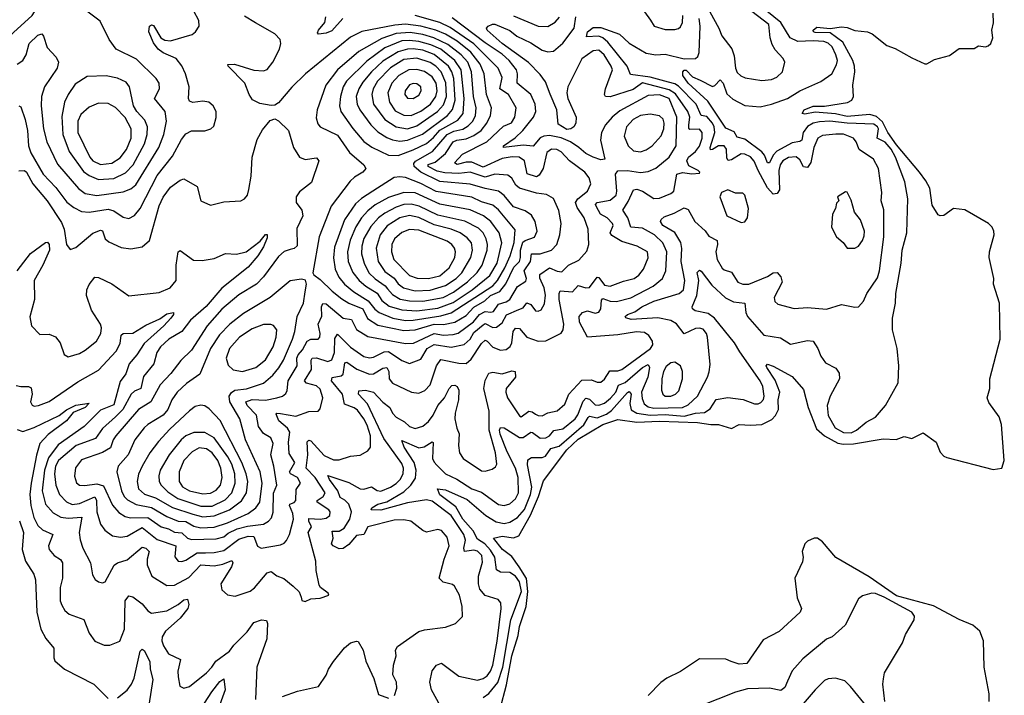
# Model space of a CAD drawing. Extents: x 1550320 to 1685906, y 509093 to 640511.
# Tile 452 of 532: x 1675829 to 1681024, y 581357 to 584920. Entities that reach past the tile are written whole.
import ezdxf

# ---------------------------------------------------------------- set-up
doc = ezdxf.new("R2010")
doc.units = 0

msp = doc.modelspace()

# ---------------------------------------------------------------- linework, layer by layer
at = {"layer": '0CON20XD'}
for points in [[(1675695, 584762.2), (1675895, 584941.8), (1675927.7, 584995), (1675943.2, 585045), (1675941.4, 585075), (1675922.2, 585125), (1675955, 585143.4), (1675999.2, 585155), (1676033.6, 585186.4), (1676053.6, 585235), (1676053.7, 585266.3), (1676046, 585295), (1676028.2, 585315), (1676005, 585326.7), (1675885, 585353.5), (1675833.3, 585373.3), (1675798.2, 585395)], [(1675815, 584684.7), (1675845, 584703.8), (1675862.4, 584735), (1675878.2, 584795), (1675925, 584838.8), (1675945.3, 584845.3), (1675955, 584832.5), (1675973.7, 584773.6), (1676021.7, 584721.7), (1676033.8, 584695), (1676026.2, 584665), (1675959.6, 584565), (1675943.4, 584515), (1675942.2, 584465), (1675954.7, 584345), (1675971.2, 584275), (1676028.1, 584158.1), (1676139.9, 584029.9), (1676175, 584002.5), (1676235, 583992.6), (1676375, 584011.7), (1676415, 584028.1), (1676441, 584049), (1676563, 584245), (1676589.2, 584315), (1676604.2, 584385), (1676596, 584436), (1676539.2, 584505), (1676566.5, 584555), (1676563.8, 584585), (1676549.7, 584609.7), (1676445, 584711.8), (1676338.1, 584765), (1676301.1, 584815), (1676252.9, 584912.9), (1676155, 584986.1)], [(1675825, 584466.2), (1675835, 584460), (1675857.3, 584392.7), (1675869.6, 584335), (1675875, 584253.8), (1675887.1, 584217.1), (1675952.5, 584105), (1676019.7, 584035), (1676078.1, 583958.1), (1676115, 583929.1), (1676155, 583908.8), (1676195, 583904.7), (1676295, 583921), (1676325, 583911.9), (1676375, 583878.8), (1676405, 583871.2), (1676435, 583887.5), (1676464.7, 583925), (1676555, 584098.2), (1676635, 584200), (1676682.5, 584287.5), (1676705, 584317.5), (1676735, 584334.4), (1676805, 584334), (1676837.5, 584345), (1676852.3, 584357.7), (1676866.1, 584403.9), (1676866, 584435), (1676849.2, 584465), (1676826.2, 584485), (1676795, 584490.6), (1676743, 584483), (1676725, 584490), (1676720, 584505), (1676722.2, 584565), (1676703.5, 584635), (1676685, 584676.9), (1676654.4, 584715), (1676585.7, 584745.7), (1676558.8, 584765), (1676535, 584797.1), (1676509.4, 584855), (1676513.3, 584885), (1676525, 584893.3), (1676535, 584890), (1676573.7, 584823.7), (1676595, 584811.9), (1676625, 584808.9), (1676738.5, 584841.5), (1676756, 584855), (1676775.8, 584885), (1676773.1, 584915), (1676747.8, 584965)], [(1678275, 581344.8), (1678304.3, 581365.7), (1678351.9, 581425), (1678378.5, 581505), (1678419.3, 581755), (1678476.3, 581905), (1678466.1, 581956.1), (1678445, 581985.6), (1678415, 582004.3), (1678365, 582005.9), (1678345, 582017.8), (1678335.8, 582085), (1678313, 582123), (1678282.5, 582155), (1678245, 582180.2), (1678221.2, 582225), (1678167.3, 582285), (1678130.6, 582350.6), (1678045, 582413.8), (1678033.1, 582445), (1678075, 582440.8), (1678189.9, 582389.9), (1678287.8, 582305), (1678342.1, 582272.1), (1678385, 582262.6), (1678415, 582269.6), (1678455, 582294.8), (1678493.1, 582336.9), (1678524.1, 582415), (1678530.3, 582455), (1678507.7, 582572.3), (1678510.6, 582599.4), (1678529.6, 582610.4), (1678585, 582610.6), (1678602.6, 582617.4), (1678631.7, 582658.3), (1678675, 582670.9), (1678805, 582783.9), (1678827.3, 582822.7), (1678835, 582828.1), (1678875, 582820.1), (1678925, 582838.7), (1678950.7, 582859.3), (1679035, 582954.1), (1679045, 582958.2), (1679055.5, 582945.5), (1679047.6, 582895), (1679055, 582861.6), (1679085, 582844.5), (1679155, 582833.8), (1679235, 582837.3), (1679335, 582828.3), (1679395, 582844.3), (1679441.4, 582848.6), (1679471.6, 582868.4), (1679503.9, 582916.1), (1679565, 582927.2), (1679646, 582916), (1679705, 582894.5), (1679725, 582894.5), (1679738.5, 582901.5), (1679753.3, 582916.7), (1679757.5, 582935), (1679749.7, 582985), (1679736.4, 583015), (1679627.8, 583167.8), (1679600.8, 583215), (1679495.1, 583345.1), (1679460.7, 583370.7), (1679393.3, 583385), (1679378.6, 583395), (1679377.1, 583405), (1679401.9, 583465), (1679412.8, 583545), (1679403.9, 583586.1), (1679415, 583599.2), (1679425, 583594.2), (1679480.4, 583520.4), (1679552.7, 583452.7), (1679595, 583432), (1679655.3, 583425.3), (1679659.3, 583375), (1679668.4, 583355), (1679755, 583255.3), (1679842.1, 583242.1), (1679895, 583208.8), (1679985, 583228.8), (1680015, 583224.4), (1680040.4, 583185), (1680055.4, 583145.4), (1680080.4, 583110.4), (1680135, 583081.9), (1680152.9, 583055), (1680153.6, 583025), (1680104.8, 582935.2), (1680088.6, 582885), (1680095, 582832.9), (1680131.7, 582768.3), (1680175, 582742.7), (1680215, 582741.1), (1680244.6, 582755), (1680295, 582796.7), (1680345, 582824.5), (1680396.2, 582885), (1680463.5, 583005), (1680467.3, 583095), (1680457.8, 583185), (1680434.6, 583285), (1680433.9, 583345), (1680450.4, 583425), (1680452, 583475), (1680479.6, 583635), (1680484.1, 583705), (1680508.7, 583795), (1680514.7, 583975), (1680499.2, 584065), (1680450, 584195), (1680427.2, 584237.2), (1680395, 584274), (1680352.6, 584295), (1680359.4, 584345), (1680355, 584355.2), (1680335, 584368.2), (1680195, 584373.6), (1680104, 584384), (1680048.3, 584381.7), (1680015, 584374.5), (1679985, 584357.4), (1679962.3, 584325), (1679955, 584284.1), (1679945, 584277.2), (1679905, 584270.7), (1679824.3, 584225.7), (1679804.5, 584205), (1679785, 584165.5), (1679775, 584164.4), (1679758.3, 584205), (1679743.6, 584223.6), (1679655, 584289.6), (1679615, 584301.1), (1679597.8, 584327.8), (1679555, 584348.1), (1679459.8, 584489.8), (1679355.3, 584585), (1679327.8, 584625), (1679327.1, 584645), (1679335, 584652.9), (1679345, 584654.4), (1679378.6, 584618.6), (1679418.2, 584601.8), (1679485, 584568.2), (1679496.9, 584573.1), (1679525, 584603.1), (1679540.7, 584585), (1679559.6, 584529.6), (1679591, 584501), (1679655, 584466.8), (1679735, 584460.4), (1679795, 584473.9), (1679879.4, 584505), (1679945, 584544.7), (1680055, 584593.9), (1680114.4, 584635), (1680139, 584681), (1680143.1, 584705), (1680135.4, 584734.6), (1680115, 584775.9), (1680095, 584795.9), (1680072, 584805), (1680015, 584809.2), (1679935, 584805.2), (1679893.5, 584823.5), (1679844.3, 584905), (1679734.5, 584994.5)], [(1678363.8, 581285), (1678397.7, 581412.3), (1678426.2, 581565), (1678458.3, 581671.7), (1678465, 581720.6), (1678500.3, 581825), (1678509.8, 581905), (1678502.5, 581972.5), (1678464.2, 582034.2), (1678425, 582089.6), (1678376.8, 582125), (1678328.8, 582185), (1678375, 582196.6), (1678435, 582187.5), (1678461.7, 582198.3), (1678523.4, 582306.6), (1678565.5, 582405), (1678591.8, 582488.2), (1678715, 582651.6), (1678775, 582707.8), (1678905, 582784.8), (1678985, 582811.1), (1679085, 582796.7), (1679205, 582802.3), (1679405, 582795.4), (1679475, 582784.5), (1679515.7, 582785.7), (1679585, 582763.4), (1679625, 582784.8), (1679685, 582781.1), (1679745, 582785.5), (1679797.8, 582812.2), (1679817.3, 582832.7), (1679832, 582865), (1679831.2, 582915), (1679839.4, 582955), (1679815, 583018.5), (1679770.9, 583085), (1679768, 583095), (1679775, 583103.8), (1679805, 583093.3), (1679905, 583038.9), (1679965, 582968.9), (1679988.3, 582875), (1680032.1, 582762.1), (1680074.4, 582724.4), (1680145, 582687.4), (1680175, 582680.9), (1680227.7, 582682.3), (1680385, 582710.2), (1680453.4, 582706.6), (1680495, 582722.5), (1680535, 582711.2), (1680595, 582741.2), (1680665, 582692.5), (1680685, 582638.6), (1680705, 582617.3), (1680720.6, 582610.6), (1680965, 582548.3), (1681010, 582555), (1681023.8, 582595), (1681009.2, 582785), (1680996.5, 582825), (1680941.5, 582901.5), (1680933.5, 582925), (1680946.7, 582975), (1680947.1, 583025), (1681002, 583235), (1680998, 583425), (1680966.7, 583525), (1680968, 583555), (1680943.9, 583666.1), (1680945.8, 583695), (1680970, 583785), (1680969.1, 583805), (1680959.6, 583825), (1680939.5, 583845), (1680815, 583917.7), (1680755.3, 583924.7), (1680705, 583887.8), (1680685, 583885.7), (1680675, 583890.8), (1680642.4, 583942.4), (1680630.5, 584030.5), (1680610.3, 584070.3), (1680575.8, 584115.8), (1680455, 584259.8), (1680409.7, 584325), (1680381.4, 584381.4), (1680349, 584409), (1680315, 584419.8), (1680195, 584409.7), (1680133.7, 584423.7), (1680025, 584431.7), (1679972.1, 584422.1), (1679956.7, 584425), (1679968, 584445), (1680015, 584464.6), (1680075, 584463.8), (1680196, 584484), (1680219.2, 584495), (1680228, 584515), (1680224.7, 584575), (1680234.7, 584645), (1680233.1, 584675), (1680224.2, 584705), (1680172.1, 584802.1), (1680105, 584850.7), (1680025, 584852.9), (1680017.5, 584855), (1680014.4, 584864.4), (1680035, 584880), (1680105, 584872.9), (1680165, 584882), (1680195, 584879.2), (1680235, 584862.2), (1680302.5, 584855), (1680325.8, 584845), (1680403.1, 584783.1), (1680447.6, 584767.6), (1680535, 584718), (1680605, 584686.7), (1680615, 584686.7), (1680655, 584710), (1680735, 584731.2), (1680785, 584767.5), (1680865, 584767.5), (1680888.3, 584781.7), (1680925, 584777.5), (1680938.3, 584781.7), (1680952.5, 584795), (1680963.3, 584825), (1680958.8, 584865), (1680966.2, 584903.8), (1680964.4, 584955)], [(1679125, 584960.8), (1679157.3, 584917.3), (1679176.5, 584886.5), (1679235, 584868.5), (1679285, 584867.8), (1679305, 584873.3), (1679315, 584882.9), (1679326.2, 584905), (1679327.3, 584942.7)], [(1679470.9, 584960.9), (1679517.9, 584875), (1679532.9, 584835), (1679586.9, 584766.9), (1679598.4, 584728.4), (1679605, 584664), (1679615, 584642.2), (1679633.5, 584623.5), (1679656.2, 584613.8), (1679745, 584599.1), (1679796.3, 584603.7), (1679824.1, 584615.9), (1679853.1, 584645), (1679865.8, 584695), (1679857.5, 584715), (1679815, 584760.6), (1679799.6, 584789.6), (1679788.4, 584825), (1679781.3, 584895), (1679692.5, 584962.5)], [(1678335.2, 584104.8), (1678285, 584088.9), (1678205, 584116.6), (1678145, 584109.4), (1678072.2, 584112.2), (1678031.4, 584121.4), (1677984.5, 584145), (1677984.5, 584155.5), (1678021, 584169), (1678075.1, 584214.9), (1678115, 584275.2), (1678135, 584284.5), (1678185, 584290.9), (1678225, 584308.4), (1678263.9, 584336.1), (1678294.3, 584375), (1678313, 584415), (1678318.4, 584455), (1678290.9, 584525), (1678279.3, 584635), (1678258.2, 584685), (1678208.8, 584748.8), (1678136.2, 584806.2), (1678075, 584842.7), (1678025, 584864.7), (1677945, 584886.4), (1677865, 584896.7), (1677808.2, 584891.8), (1677633.3, 584856.7), (1677575, 584828.4), (1677337.5, 584635), (1677265, 584564.5), (1677195, 584481.5), (1677175, 584468.9), (1677155, 584466.5), (1677095, 584477.3), (1677057.7, 584497.7), (1677038.9, 584525), (1677017.5, 584585), (1676928.8, 584675), (1676927, 584683), (1676962.5, 584685), (1677064.5, 584654.5), (1677115, 584650.6), (1677135, 584657.5), (1677165, 584696.7), (1677198.9, 584765), (1677206.2, 584795), (1677203.5, 584815), (1677175, 584845.9), (1677072.7, 584902.7), (1677015, 584938.9)], [(1677534.5, 584925.5), (1677475, 584861.7), (1677445, 584849.3), (1677405, 584844.2), (1677400.8, 584850.8), (1677404.6, 584865), (1677438.2, 584905), (1677443.8, 584935)], [(1678464.8, 584195.2), (1678426.5, 584196.5), (1678375, 584187.6), (1678275, 584141.7), (1678215, 584168.3), (1678185, 584169.1), (1678136.3, 584156.3), (1678123.6, 584165), (1678165, 584210.2), (1678292.9, 584275), (1678381.7, 584358.3), (1678424.4, 584375.6), (1678441.2, 584405), (1678447.5, 584455), (1678408.2, 584525), (1678361.2, 584555), (1678373.9, 584615), (1678353.7, 584663.7), (1678225, 584793), (1678099.3, 584879.3), (1678045.5, 584905.5), (1677915, 584941.9)], [(1678416.9, 583196.9), (1678425.2, 583215), (1678432, 583275), (1678445, 583292.9), (1678465, 583290.5), (1678505, 583245.8), (1678565, 583223.8), (1678605, 583226.4), (1678685, 583267.5), (1678696.4, 583285), (1678700, 583315), (1678675.7, 583445), (1678674.5, 583475.5), (1678680.8, 583489.2), (1678745, 583484.7), (1678775, 583518.2), (1678815, 583506.2), (1678835, 583508.1), (1678875, 583562.4), (1678885, 583560.6), (1678915, 583520.4), (1678945, 583514.7), (1679015, 583541.6), (1679070.6, 583555), (1679095, 583573.1), (1679120.7, 583605), (1679145, 583663.3), (1679140.6, 583695), (1679086, 583725), (1679005, 583750), (1678952.3, 583782.3), (1678944.7, 583795), (1678959.5, 583835), (1678956.9, 583845), (1678928.7, 583875), (1678892.8, 583895), (1678872.1, 583932.1), (1678867.3, 583945), (1678876.2, 583955), (1678945, 583967.7), (1678976.3, 583993.7), (1678980.2, 584015), (1678972.8, 584105), (1678985, 584122.7), (1679035, 584124), (1679105, 584114.2), (1679145, 584119.7), (1679185, 584137.6), (1679256.2, 584195), (1679293.2, 584255), (1679295.9, 584405.9), (1679254.8, 584505), (1679205, 584523.8), (1679145, 584520), (1678995, 584439), (1678954.5, 584405.5), (1678920.3, 584365), (1678898.2, 584325), (1678893.2, 584285), (1678915.5, 584184.5), (1678895, 584180.4), (1678855, 584194.1), (1678815, 584214.7), (1678778.5, 584245), (1678734.7, 584275), (1678685, 584297.3), (1678625, 584309.3), (1678595, 584306.4), (1678575, 584297.1), (1678537.2, 584252.7), (1678485, 584258.4), (1678382, 584245), (1678381.8, 584255), (1678443, 584297), (1678484, 584335), (1678540, 584405), (1678551.9, 584435), (1678548.1, 584475), (1678524.8, 584524.8), (1678453.7, 584585), (1678455.7, 584635), (1678449.3, 584655), (1678410.7, 584705), (1678375, 584738.6), (1678285, 584798.2), (1678110.5, 584930.5)], [(1679053.3, 583453.3), (1679171.2, 583515), (1679221.2, 583555), (1679237.1, 583595), (1679243, 583695), (1679222.8, 583742.8), (1679177.4, 583785), (1679115, 583820.8), (1679053.5, 583825), (1679037.5, 583875), (1679011.2, 583915), (1679039.6, 583960.4), (1679066.7, 584023.3), (1679085, 584025.3), (1679115, 584016.3), (1679175, 583977.3), (1679205, 583978.7), (1679265, 584002.5), (1679280.9, 584015), (1679296.7, 584105), (1679325, 584114), (1679375, 584106.7), (1679415, 584110), (1679418, 584115), (1679408.8, 584125), (1679359.7, 584149.7), (1679348, 584175), (1679357.4, 584195), (1679395, 584224.3), (1679415, 584253.3), (1679429.4, 584295), (1679429.7, 584325), (1679415, 584342.9), (1679365, 584340.3), (1679358.5, 584348.5), (1679358.5, 584365), (1679364.5, 584405), (1679354.1, 584435), (1679288.7, 584528.7), (1679255, 584550.6), (1679115, 584587.2), (1679065, 584552), (1678945, 584513.3), (1678920, 584515), (1678914.6, 584525), (1678918.9, 584555), (1678955.7, 584655.7), (1678950.3, 584675), (1678912.9, 584735), (1678885, 584760), (1678855, 584756.2), (1678795, 584713.8), (1678721, 584565), (1678715.9, 584535), (1678720.2, 584505), (1678764.4, 584405), (1678763.1, 584375), (1678753.3, 584355), (1678736.4, 584343.6), (1678715, 584341.6), (1678669.4, 584369.4), (1678662.2, 584445), (1678627.8, 584527.8), (1678602.5, 584592.5), (1678575, 584630.4), (1678513.5, 584693.5), (1678374.8, 584795), (1678295.5, 584865), (1678291.9, 584875), (1678300, 584885), (1678323.8, 584896.2), (1678335, 584895.4), (1678415, 584862.8), (1678452.4, 584832.4), (1678525, 584797.5), (1678585, 584758.4), (1678615, 584750.2), (1678645, 584754.3), (1678695, 584795.8), (1678754, 584875), (1678762.6, 584935)], [(1678435, 584940.5), (1678565, 584886.4), (1678615, 584883.9), (1678653.3, 584906.7), (1678677, 584933)], [(1680135, 584316.2), (1680065, 584309.6), (1680040, 584295), (1680019.1, 584245), (1680003, 584167), (1679985, 584140.9), (1679965, 584144.5), (1679945, 584180), (1679925, 584197.1), (1679885, 584192.3), (1679855, 584176.2), (1679841.1, 584155), (1679834.9, 584125.1), (1679837.1, 584022.9), (1679825, 584003.3), (1679805, 584000.3), (1679775, 584033.8), (1679724.4, 584124.4), (1679704, 584174), (1679685, 584196.7), (1679655, 584210.6), (1679635, 584212.7), (1679585, 584181.4), (1679567.4, 584177.4), (1679560.4, 584190.4), (1679557.8, 584237.8), (1679545.6, 584255), (1679515, 584254), (1679485, 584234.8), (1679473.9, 584233.9), (1679472, 584245), (1679496.2, 584325), (1679493.4, 584355), (1679484.5, 584375), (1679455, 584408.9), (1679424.8, 584415), (1679397.3, 584475), (1679305, 584568.5), (1679285, 584582), (1679251.2, 584591.1), (1679155, 584616.8), (1679051.4, 584631.4), (1679033.7, 584675), (1678931.2, 584801.2), (1678905, 584824.4), (1678885, 584833.4), (1678820, 584830), (1678824.7, 584855), (1678855, 584879.2), (1678895, 584877.8), (1678992.8, 584842.8), (1679045, 584795.8), (1679135, 584743.2), (1679185, 584734.7), (1679235, 584737.4), (1679335, 584713.9), (1679393.8, 584715), (1679406.9, 584725), (1679413.7, 584746.3), (1679418.9, 584885), (1679413.3, 584926.7)], [(1677855, 583279.9), (1677915, 583284.2), (1678015, 583314.7), (1678065, 583312.2), (1678125, 583325.2), (1678185, 583359.3), (1678225, 583403.6), (1678282.7, 583437.3), (1678313.7, 583465), (1678362.8, 583487.2), (1678394, 583526), (1678436.2, 583615), (1678465.7, 583645), (1678471.4, 583665), (1678470.6, 583705), (1678483.9, 583746.1), (1678495, 583755.9), (1678545, 583772.1), (1678559.3, 583805), (1678549.3, 583855), (1678528.6, 583888.6), (1678495, 583911.6), (1678435, 583932.1), (1678385, 583991.9), (1678355, 584015.8), (1678285, 584028.8), (1678205, 584052.8), (1678045, 584067.3), (1677944.5, 584115.5), (1677909.3, 584145), (1677908.2, 584161.8), (1677916.7, 584173.3), (1678006.1, 584223.9), (1678085, 584314.9), (1678118.9, 584331.1), (1678167.2, 584342.8), (1678195, 584360), (1678219.4, 584385), (1678234.5, 584415), (1678237.6, 584455), (1678224, 584515), (1678212.8, 584645), (1678192.4, 584695), (1678158.5, 584735), (1678088.5, 584788.5), (1678014.5, 584824.5), (1677955, 584841.8), (1677888.2, 584851.8), (1677815, 584846.9), (1677739, 584821), (1677618, 584752), (1677505.1, 584654.9), (1677444.8, 584575.2), (1677397.5, 584445), (1677393, 584403), (1677401.2, 584371.2), (1677414.6, 584354.6), (1677505, 584310), (1677569, 584219), (1677644.4, 584155), (1677655.5, 584135), (1677639.4, 584115), (1677595, 584089.1), (1677572.5, 584067.5), (1677473, 583937), (1677408.6, 583775), (1677376, 583585), (1677380, 583575), (1677415, 583550.4), (1677478.1, 583488.1), (1677528.2, 583448.2), (1677565, 583424.8), (1677638.6, 583395), (1677663.9, 583343.9), (1677718.7, 583308.7), (1677855, 583279.9)], [(1677825, 584203.8), (1677905, 584232.8), (1677975, 584266.9), (1678012.2, 584297.8), (1678045, 584337.9), (1678139.6, 584390.4), (1678169, 584425), (1678173.5, 584505), (1678157.9, 584655), (1678125.5, 584705), (1678050.6, 584765), (1677998, 584788), (1677935, 584804.5), (1677885, 584810.3), (1677845, 584807.5), (1677755, 584772), (1677659.6, 584700.4), (1677553, 584595), (1677535.2, 584565), (1677520.6, 584515), (1677516.7, 584465), (1677522.9, 584435), (1677586.9, 584346.9), (1677645, 584277.8), (1677687.1, 584247.1), (1677775, 584206.2), (1677825, 584203.8)], [(1677835, 584279.7), (1677875, 584284.8), (1677953.4, 584316.6), (1678086.4, 584415), (1678113, 584447), (1678126.5, 584495), (1678118.9, 584608.9), (1678109, 584645), (1678091.8, 584675), (1678015, 584737), (1677955, 584758.3), (1677905, 584765.8), (1677875, 584764.4), (1677825, 584750.4), (1677745, 584701.7), (1677684.8, 584645), (1677638.9, 584591.1), (1677617.3, 584555), (1677604.8, 584515), (1677608.5, 584475), (1677623.7, 584443.7), (1677682.1, 584365), (1677718.9, 584328.9), (1677765, 584298.4), (1677796, 584286), (1677835, 584279.7)], [(1677875, 584344), (1677925, 584360.3), (1678032.8, 584435), (1678065, 584471.7), (1678081.5, 584515), (1678077.7, 584587.7), (1678053, 584645), (1678025, 584674.5), (1677995, 584694.9), (1677925, 584716.9), (1677855, 584710.4), (1677785, 584665.5), (1677716.7, 584595), (1677694.4, 584555), (1677687.5, 584525), (1677695.7, 584475), (1677755, 584392.9), (1677815, 584354.1), (1677875, 584344)], [(1677895, 584414.5), (1677945, 584437.9), (1677996.5, 584475), (1678024.4, 584515), (1678031.6, 584545), (1678026.1, 584585), (1678005, 584618.7), (1677965, 584646.2), (1677925, 584657.7), (1677882.2, 584655), (1677828.4, 584625), (1677792.2, 584585), (1677770.9, 584535), (1677779.1, 584485), (1677809.6, 584439.6), (1677855, 584415.6), (1677895, 584414.5)], [(1676245, 584077.7), (1676325, 584082.7), (1676387.4, 584112.6), (1676428.1, 584155), (1676487.3, 584265), (1676501.5, 584315), (1676503.7, 584355), (1676489.2, 584389.2), (1676447.2, 584435), (1676428.6, 584465), (1676408.2, 584565), (1676390.8, 584590.8), (1676345, 584611.3), (1676285, 584624), (1676185, 584619.6), (1676120.8, 584579.1), (1676083.8, 584526.2), (1676065.3, 584485), (1676051.1, 584408.9), (1676056.6, 584315), (1676089.2, 584225), (1676165, 584119.5), (1676195, 584098.3), (1676245, 584077.7)], [(1677905, 584504.1), (1677935, 584522.1), (1677947.5, 584545), (1677945.6, 584565.6), (1677925, 584581.4), (1677905, 584582.6), (1677885, 584575.8), (1677861.8, 584545), (1677861.2, 584525), (1677875, 584505.5), (1677905, 584504.1)], [(1676255, 584156.7), (1676315, 584163.9), (1676359.2, 584190.8), (1676392.3, 584235), (1676417.4, 584295), (1676417.5, 584345), (1676385, 584404.1), (1676335, 584456.4), (1676295, 584478.4), (1676245, 584479.7), (1676195, 584458.9), (1676150.5, 584419.5), (1676135.6, 584384.4), (1676135.2, 584325), (1676198, 584195), (1676215, 584175.2), (1676255, 584156.7)], [(1675825, 584122.9), (1675855, 584123.8), (1675865, 584116), (1675897.9, 584055), (1675974, 583964), (1676049.5, 583849.5), (1676063.1, 583815), (1676076.5, 583735), (1676095, 583708), (1676125, 583717.8), (1676215, 583793.2), (1676255, 583810.5), (1676265.8, 583805.8), (1676278.9, 583765), (1676298.3, 583748.3), (1676365, 583718.2), (1676415, 583711.5), (1676475, 583722.2), (1676513.3, 583755), (1676565, 583938.9), (1676586.3, 583983.7), (1676625, 584037.5), (1676675, 584074.3), (1676695, 584080), (1676765, 584040), (1676783.8, 583965), (1676835, 583941.2), (1676905, 583959.2), (1676995, 583964), (1677015.6, 583974.4), (1677030.8, 583995), (1677037.8, 584025), (1677049.6, 584095), (1677055.8, 584195), (1677082.4, 584287.6), (1677110.6, 584339.4), (1677150.9, 584389.1), (1677175, 584396.9), (1677195, 584386.7), (1677247.8, 584335), (1677273.1, 584245), (1677305.4, 584195.4), (1677335, 584182.2), (1677395, 584191.9), (1677406.5, 584175), (1677368.7, 584061.3), (1677305, 584011.9), (1677286.7, 583985), (1677287.8, 583955), (1677318.2, 583915), (1677322.5, 583885), (1677291.9, 583818.1), (1677293, 583727), (1677277.3, 583712.7), (1677255, 583707.5), (1677225, 583697.5), (1677195, 583671.2), (1677115.9, 583564.1), (1677078.8, 583525), (1676985, 583468.9), (1676895, 583393.5), (1676818.6, 583305), (1676735, 583176.2), (1676678.2, 583121.8), (1676625.8, 583054.2), (1676570, 582995), (1676520.7, 582905), (1676455, 582863.6), (1676335.3, 582725), (1676321.8, 582705), (1676308.6, 582661.4), (1676265, 582637.5), (1676155, 582599.2), (1676123.1, 582556.9), (1676117.7, 582512.3), (1676127.8, 582477.7), (1676144.3, 582464.3), (1676172.8, 582462.7), (1676235, 582472.2), (1676271.3, 582461.3), (1676318.8, 582358.8), (1676351.3, 582321.3), (1676385, 582299.8), (1676413.3, 582293.3), (1676505, 582294.5), (1676575, 582245.9), (1676614.6, 582235), (1676645, 582216.9), (1676685, 582213), (1676714.9, 582184.9), (1676735, 582177.7), (1676865, 582182.2), (1676905, 582191.9), (1676928.3, 582211.7), (1676976, 582234), (1677030.7, 582249.3), (1677115, 582260.3), (1677141.8, 582275), (1677157.2, 582292.8), (1677166.5, 582323.5), (1677167.8, 582422.2), (1677185.2, 582465), (1677170.3, 582565), (1677153.4, 582625), (1677165.8, 582684.2), (1677153.9, 582713.9), (1677115, 582738), (1677088.6, 582775), (1677078, 582835), (1677029.2, 582885), (1677022.2, 582905), (1677055, 582917.6), (1677125, 582913.9), (1677186.2, 582925), (1677215.3, 582934.7), (1677232.2, 582947.8), (1677240, 582965), (1677245.2, 583015), (1677292.6, 583095), (1677291.7, 583135), (1677298.2, 583151.8), (1677321.7, 583178.3), (1677345, 583224.1), (1677365, 583234.7), (1677404.4, 583235.6), (1677411.9, 583245), (1677413.8, 583265), (1677403.5, 583315), (1677423.3, 583356.7), (1677421.7, 583405), (1677427.4, 583422.6), (1677445, 583421), (1677535, 583346.2), (1677579.5, 583339.5), (1677605.5, 583285.5), (1677665, 583248.6), (1677865, 583212.1), (1677906.3, 583213.7), (1678015, 583264.9), (1678065, 583256), (1678115, 583259), (1678142.9, 583267.2), (1678223.3, 583326.7), (1678255, 583365.4), (1678285, 583380.5), (1678315, 583377), (1678328.8, 583381.2), (1678355, 583419.1), (1678395, 583431.6), (1678414.8, 583445), (1678455, 583513.3), (1678499.3, 583540.7), (1678503.3, 583555), (1678491.1, 583595), (1678523.4, 583645), (1678528.8, 583685), (1678574.2, 583685.8), (1678635.2, 583704.8), (1678663.2, 583735), (1678679.3, 583785), (1678685.3, 583845), (1678673.7, 583913.6), (1678646, 583976), (1678608.7, 583998.7), (1678555, 584004.7), (1678465, 584031.1), (1678446.9, 584046.9), (1678424.8, 584084.8), (1678405, 584100), (1678335.2, 584104.8)], [(1679105, 584223.4), (1679135, 584233.1), (1679165, 584254), (1679212.8, 584307.2), (1679226.8, 584345), (1679228.7, 584375), (1679223.5, 584395), (1679205, 584412.5), (1679155, 584421.5), (1679105, 584413.9), (1679065, 584393.5), (1679030, 584355), (1679017.9, 584305), (1679039.1, 584255), (1679067.9, 584227.9), (1679105, 584223.4)], [(1678068.5, 581265), (1678000.8, 581385), (1677993.5, 581426.5), (1678005, 581485.8), (1678028.6, 581515), (1678055, 581525.6), (1678145, 581458.4), (1678245, 581436.8), (1678274.3, 581445), (1678295, 581459.7), (1678313.3, 581485), (1678324.4, 581515), (1678348.2, 581641.8), (1678368.9, 581815), (1678367.8, 581845), (1678352.6, 581862.6), (1678283.9, 581883.9), (1678257, 581917), (1678249.8, 581945), (1678250.2, 581985), (1678271.4, 582058.6), (1678266.8, 582095), (1678245, 582117.9), (1678225, 582121.9), (1678175, 582115.6), (1678172.4, 582132.4), (1678181, 582175), (1678171.5, 582205), (1678105, 582305.6), (1678005, 582381.2), (1677975, 582387.9), (1677875, 582372.3), (1677735, 582333), (1677683.3, 582335), (1677686, 582345), (1677717.8, 582365), (1677765, 582377.3), (1677855, 582429.7), (1677893.1, 582465), (1677917.5, 582502.5), (1677920.4, 582545), (1677909.7, 582585), (1677856.5, 582665), (1677845, 582700), (1677935, 582661.9), (1677962.8, 582667.2), (1678005, 582694.4), (1678010.6, 582690.6), (1678007.6, 582605), (1678015, 582585.6), (1678029.9, 582569.9), (1678075, 582524.6), (1678135, 582495.9), (1678215, 582446.6), (1678265, 582428.2), (1678355, 582363.8), (1678385, 582357.9), (1678415, 582366.9), (1678445, 582393.1), (1678460, 582425), (1678459.4, 582505), (1678445.2, 582555), (1678401.3, 582641.3), (1678364.4, 582734.4), (1678360.7, 582755), (1678365, 582770), (1678385, 582767.4), (1678465, 582717), (1678485, 582716.8), (1678525, 582743.8), (1678535, 582742.7), (1678575, 582713.6), (1678605, 582714.3), (1678625, 582726), (1678647.1, 582752.9), (1678695, 582763), (1678759.3, 582815), (1678773.9, 582836.1), (1678801.5, 582908.5), (1678815, 582923.6), (1678835, 582919.2), (1678865, 582889.2), (1678885, 582886.7), (1678915, 582897.1), (1678945.3, 582924.7), (1678974.4, 582955.6), (1678987.3, 582992.7), (1679023.8, 583006.2), (1679115, 583086.2), (1679145, 583100.6), (1679152.4, 583085), (1679142.5, 583035), (1679108.9, 582955), (1679112.3, 582922.3), (1679123.4, 582893.4), (1679145, 582878.8), (1679175, 582871), (1679326.1, 582873.9), (1679355, 582888.9), (1679405.2, 582934.8), (1679458.5, 583035), (1679467.2, 583062.8), (1679472.1, 583102.1), (1679457.8, 583245), (1679452, 583265), (1679435, 583288.5), (1679415, 583293.5), (1679395, 583290.5), (1679335, 583262.7), (1679295, 583315.9), (1679265, 583333.8), (1679195, 583347.4), (1679055, 583339.1), (1679027.3, 583347.3), (1679024.2, 583355), (1679035, 583365.8), (1679075, 583379.1), (1679112, 583405), (1679175.4, 583434.6), (1679308.5, 583475), (1679331, 583495), (1679338.5, 583545), (1679318.5, 583645), (1679322.7, 583712.7), (1679316.5, 583745), (1679285, 583797.8), (1679221.8, 583835), (1679210, 583855), (1679213.3, 583866.7), (1679229.5, 583880.5), (1679281.2, 583898.8), (1679335, 583927.1), (1679355, 583918.6), (1679391.6, 583855), (1679445, 583806.2), (1679465, 583778.9), (1679508.5, 583755), (1679510.6, 583735), (1679502.5, 583695), (1679509.1, 583655), (1679535, 583609.1), (1679545, 583600.4), (1679585, 583588.2), (1679618.1, 583535), (1679645, 583525.3), (1679675, 583525.7), (1679775.2, 583564.8), (1679805, 583585.6), (1679825, 583586.7), (1679844.6, 583564.6), (1679852.1, 583535), (1679810, 583455), (1679813.2, 583433.2), (1679829.2, 583419.2), (1679915, 583396.2), (1679985, 583401.6), (1680085, 583392.5), (1680165, 583418.1), (1680235, 583404), (1680255, 583406), (1680281.4, 583435), (1680298.1, 583475), (1680355, 583559.2), (1680364.7, 583595), (1680388.1, 583775), (1680387.6, 583917.6), (1680374.6, 583965), (1680377.8, 584007.8), (1680360.4, 584135), (1680334.3, 584184.3), (1680257.9, 584235), (1680242.7, 584275), (1680228.1, 584295), (1680175.8, 584315.8), (1680135, 584316.2)], [(1675815, 583594.6), (1675885, 583687.5), (1675965, 583744), (1675975, 583746.2), (1675984.5, 583734.5), (1675985.7, 583705), (1675950.2, 583625), (1675905.7, 583545), (1675906.2, 583445), (1675882, 583352), (1675890.8, 583305), (1675935, 583260), (1675985, 583260.6), (1676017.4, 583247.4), (1676041.9, 583215), (1676063.7, 583153.7), (1676085, 583141.9), (1676145, 583159.6), (1676175, 583176.5), (1676233.5, 583225), (1676256.2, 583265), (1676259.6, 583295), (1676254.7, 583314.7), (1676207.9, 583387.9), (1676180.5, 583465), (1676182.7, 583495), (1676195, 583524), (1676225, 583562.5), (1676245, 583560.6), (1676315, 583526.7), (1676405, 583463.1), (1676565, 583480.8), (1676621.9, 583505), (1676653.6, 583545), (1676654.1, 583625), (1676665, 583696.2), (1676675, 583702), (1676745, 583652.5), (1676790.7, 583649.3), (1676855, 583660.6), (1676915, 583686.7), (1676973.3, 583683.3), (1677024.3, 583695.7), (1677097.4, 583752.6), (1677125, 583786.2), (1677135, 583786.7), (1677135, 583770), (1677115, 583721.9), (1677085, 583673.8), (1677034.1, 583615), (1676895, 583504.7), (1676812.4, 583407.6), (1676730.6, 583335), (1676683.7, 583276.3), (1676615.4, 583235), (1676571.4, 583195), (1676553.1, 583165), (1676537.1, 583105), (1676482.2, 583037.8), (1676467.5, 582975), (1676435, 582961.1), (1676416.4, 582945), (1676373.2, 582865), (1676335, 582825.2), (1676265.9, 582764.1), (1676229.4, 582710.6), (1676126.4, 582675), (1676033.7, 582595), (1676018.5, 582565), (1676013.3, 582525), (1676019.3, 582465), (1676038.2, 582415), (1676075, 582377.1), (1676105, 582363.4), (1676145, 582368.1), (1676225, 582404.2), (1676233.5, 582385), (1676235.2, 582325), (1676255, 582260), (1676278, 582228), (1676318.5, 582198.5), (1676361.1, 582191.1), (1676395, 582195.8), (1676475, 582242.4), (1676555, 582178.1), (1676652.8, 582145), (1676647.1, 582087.1), (1676665, 582064.6), (1676685, 582063.3), (1676705, 582070.3), (1676765, 582108.4), (1676808.7, 582108.7), (1676855, 582110), (1676905, 582120.6), (1676985, 582179.8), (1677035, 582196.9), (1677065, 582194.1), (1677082.9, 582142.9), (1677102.6, 582132.6), (1677205, 582149.6), (1677225, 582159.4), (1677236.5, 582173.5), (1677253.1, 582205), (1677273.3, 582285), (1677269.6, 582315), (1677252, 582358), (1677254.8, 582365.2), (1677276.7, 582373.3), (1677285.8, 582384.2), (1677288.3, 582441.7), (1677310, 582475), (1677293.9, 582505), (1677258.2, 582525), (1677251.7, 582535), (1677280.3, 582585), (1677251.4, 582631.4), (1677247.4, 582692.6), (1677253.5, 582745), (1677240.9, 582765), (1677195.3, 582805), (1677181.3, 582838.7), (1677185.7, 582844.3), (1677205, 582843.2), (1677285, 582829.6), (1677355, 582852.8), (1677404.2, 582855.8), (1677415, 582867.5), (1677428.8, 582925), (1677415, 582971.9), (1677395, 582988.4), (1677342.2, 583002.2), (1677331.9, 583015), (1677368.8, 583075), (1677366.8, 583125), (1677372.5, 583135), (1677395, 583136.8), (1677455, 583116.4), (1677475, 583126.5), (1677490, 583165), (1677491.9, 583238.1), (1677505, 583261.9), (1677575, 583193.3), (1677644.4, 583144.4), (1677675, 583137.4), (1677695, 583139.8), (1677752.5, 583167.5), (1677775, 583169.7), (1677845, 583121.8), (1677885, 583107.5), (1677945, 583130.4), (1677979, 583185), (1678015, 583207.7), (1678105, 583192.8), (1678173.2, 583206.8), (1678205, 583234.2), (1678225, 583270.7), (1678275, 583310.9), (1678285, 583316.8), (1678325, 583295.8), (1678345, 583297.7), (1678375, 583320.9), (1678397.1, 583362.9), (1678462.1, 583392.1), (1678485, 583401.1), (1678505, 583427.3), (1678525, 583418.7), (1678550, 583385), (1678565, 583382.7), (1678579.4, 583390.6), (1678598.2, 583421.8), (1678602.3, 583467.7), (1678595.8, 583505), (1678573.9, 583556.1), (1678573.4, 583576.6), (1678625, 583610.9), (1678665, 583592.9), (1678689.2, 583590.9), (1678725, 583626), (1678778.2, 583651.8), (1678821.1, 583698.9), (1678831.1, 583735), (1678828.9, 583815), (1678807.6, 583875), (1678769.9, 583929.9), (1678761.7, 583955), (1678772.9, 583975), (1678823.9, 584015), (1678841.5, 584055), (1678832.8, 584085), (1678810.3, 584115), (1678730.4, 584175), (1678685, 584223.5), (1678662.9, 584235), (1678635, 584236.9), (1678610.5, 584219.5), (1678590.2, 584135), (1678569.8, 584100.2), (1678555, 584090.4), (1678507, 584107), (1678491.4, 584175), (1678464.8, 584195.2)], [(1677865, 583334.1), (1677905, 583334.9), (1678051.3, 583358.7), (1678105, 583373.5), (1678324.4, 583515.6), (1678349.5, 583545), (1678388.5, 583611.5), (1678416.9, 583675), (1678438, 583745), (1678442.2, 583812.2), (1678355, 583917.3), (1678325, 583941.6), (1678265, 583959.5), (1678213.8, 583983.8), (1678025.7, 584014.3), (1677945, 584056.4), (1677865, 584086.8), (1677835, 584091.7), (1677805, 584087.1), (1677691.2, 584015), (1677632.5, 583977.5), (1677600.7, 583949.3), (1677542.2, 583865), (1677489, 583721), (1677484.4, 583664.4), (1677493.5, 583605), (1677512.7, 583562.7), (1677542.2, 583525), (1677591.4, 583485), (1677667.7, 583437.7), (1677703.1, 583393.1), (1677725, 583375.2), (1677796.9, 583345), (1677865, 583334.1)], [(1679635, 583850.8), (1679655, 583853.3), (1679669.2, 583875), (1679674.4, 583925), (1679655, 583993.8), (1679645, 584005.8), (1679605, 584005.8), (1679565, 584021.9), (1679530.9, 584009.1), (1679522.5, 583985), (1679560, 583885), (1679635, 583850.8)], [(1677925, 583384.6), (1678035, 583399.4), (1678115, 583428.4), (1678215.6, 583495), (1678308.7, 583571.3), (1678347.3, 583635), (1678372.4, 583742.4), (1678358.1, 583795), (1678314.9, 583854.9), (1678276.1, 583886.1), (1678205, 583917.6), (1678045, 583946.9), (1677915, 584006.4), (1677855, 584009.3), (1677775, 583981.7), (1677705, 583943), (1677665, 583912.2), (1677632.8, 583875), (1677602.9, 583827.1), (1677572.5, 583757.5), (1677559.1, 583695), (1677561.3, 583645), (1677587.1, 583587.1), (1677619.3, 583545), (1677654.7, 583515), (1677715, 583478.5), (1677739.4, 583439.4), (1677778.9, 583408.9), (1677845, 583389.2), (1677925, 583384.6)], [(1680235, 583714.4), (1680255, 583725.7), (1680275.4, 583755), (1680285, 583780), (1680285.3, 583805), (1680265.4, 583865), (1680232.5, 583905), (1680215, 583967.5), (1680195, 584010), (1680185, 584012.5), (1680143.3, 583985), (1680150, 583965), (1680138.3, 583951.7), (1680133.3, 583925), (1680117.5, 583895), (1680111.2, 583825), (1680138.8, 583775), (1680174.2, 583745), (1680195, 583715.8), (1680235, 583714.4)], [(1677955, 583434.6), (1678063.6, 583455), (1678117.9, 583482.1), (1678192.3, 583537.7), (1678242.6, 583587.4), (1678269, 583625), (1678295.6, 583705), (1678297.3, 583735), (1678290, 583765), (1678273.5, 583795), (1678250.1, 583820.1), (1678177.9, 583857.9), (1678035, 583889.7), (1677936.7, 583936.7), (1677895, 583946.8), (1677855, 583944.5), (1677815, 583931.4), (1677755, 583900.2), (1677721.1, 583875), (1677681.4, 583828.6), (1677644.6, 583765.4), (1677633.7, 583725), (1677632.4, 583685), (1677645.6, 583635), (1677671.5, 583585), (1677703.6, 583553.6), (1677756.8, 583516.8), (1677770.2, 583499.8), (1677795, 583470), (1677836.5, 583446.5), (1677885, 583437), (1677955, 583434.6)], [(1677915, 583490.4), (1677995, 583494.3), (1678075, 583517.6), (1678131.4, 583555), (1678161.5, 583585), (1678209.4, 583665), (1678218.7, 583705), (1678212.7, 583742.7), (1678190.2, 583770.2), (1678153.1, 583795), (1678105, 583814.5), (1678015, 583837.9), (1677935, 583876.7), (1677885, 583886.8), (1677835, 583875.5), (1677767.1, 583833), (1677730.2, 583785), (1677710.4, 583715), (1677719.8, 583645), (1677755, 583592.7), (1677805, 583556.1), (1677826.3, 583526.3), (1677854.6, 583505), (1677915, 583490.4)], [(1677985, 583554.8), (1678045, 583569.6), (1678095, 583611.2), (1678125.2, 583665), (1678128.7, 583695), (1678123.2, 583715), (1678108.1, 583735), (1678085, 583751.5), (1677935, 583810), (1677885, 583813.4), (1677845, 583798.1), (1677806.9, 583765), (1677791.6, 583735), (1677791, 583695), (1677803.3, 583655), (1677885, 583570), (1677926.1, 583556.1), (1677985, 583554.8)], [(1676785, 582240), (1676855, 582243.4), (1676925, 582266.3), (1677034.3, 582315.7), (1677074.5, 582345.5), (1677095, 582375.6), (1677107.7, 582475), (1677097.5, 582535), (1677019.7, 582705), (1676990, 582815), (1676937.4, 582905), (1676934.4, 582935), (1676945.9, 582954.1), (1676964.4, 582965.6), (1677025, 582973.3), (1677115, 583002.4), (1677165, 583044.7), (1677196.2, 583083.8), (1677221, 583125), (1677268.1, 583235), (1677281, 583275), (1677293.4, 583355), (1677325.4, 583425), (1677334.6, 583485.4), (1677342, 583525), (1677336, 583546), (1677315, 583552), (1677255, 583543.1), (1677150.9, 583455), (1677009.7, 583370.3), (1676936.7, 583313.3), (1676882.4, 583257.6), (1676836.1, 583185), (1676780, 583050), (1676708.1, 583001.9), (1676659.3, 582955), (1676632.1, 582915), (1676610, 582865), (1676586.6, 582835), (1676505, 582785.3), (1676485, 582766.9), (1676436.8, 582705), (1676401.8, 582625), (1676348.5, 582565), (1676341.3, 582535), (1676366, 582435), (1676379.6, 582405), (1676397, 582387), (1676442.7, 582362.7), (1676525, 582346.7), (1676605, 582299), (1676665, 582276), (1676705, 582272.7), (1676748.2, 582248.2), (1676785, 582240)], [(1677805.7, 581355), (1677818.1, 581395), (1677816.7, 581426.7), (1677798, 581465), (1677800.8, 581515), (1677814.4, 581565), (1677811.4, 581595), (1677822.5, 581615), (1677935, 581692.7), (1677965, 581702.1), (1678074.6, 581715.4), (1678128.8, 581735), (1678165, 581772.5), (1678162.7, 581825), (1678148.5, 581885), (1678122.4, 581932.4), (1678111.7, 581941.7), (1678063.2, 581953.2), (1678042.7, 581975), (1678067.8, 582075), (1678095.2, 582145), (1678085, 582190.6), (1678055, 582225.6), (1678035, 582231.9), (1677975, 582216.5), (1677955, 582225.6), (1677892.5, 582275), (1677855, 582282.5), (1677805, 582280.8), (1677665, 582245.9), (1677645.2, 582204.8), (1677605, 582199.4), (1677565, 582152.8), (1677535, 582131), (1677515, 582129.2), (1677482.9, 582145), (1677473.8, 582155), (1677483.6, 582185), (1677477.7, 582222.3), (1677515, 582222.5), (1677540.8, 582239.2), (1677571, 582285), (1677579.4, 582325), (1677565.2, 582365), (1677545, 582386.5), (1677520, 582400), (1677507.7, 582435), (1677462.8, 582495), (1677454.6, 582515.4), (1677565, 582478.7), (1677625, 582446.5), (1677645, 582444.7), (1677685, 582456.4), (1677715, 582436.4), (1677735, 582434.3), (1677785, 582453.7), (1677815, 582474), (1677836.6, 582495), (1677852.4, 582525), (1677854.4, 582555), (1677845, 582579.6), (1677750.6, 582710.6), (1677663.5, 582893.5), (1677616.8, 582945), (1677618.3, 582961.7), (1677654, 582966), (1677695, 582955.4), (1677745, 582903.1), (1677782.3, 582875), (1677795.9, 582845), (1677815, 582824), (1677858.5, 582798.5), (1677885, 582774.6), (1677915, 582764.7), (1677955, 582775.4), (1677985, 582801.2), (1678010.5, 582835), (1678034.2, 582885), (1678069.5, 582925), (1678094.4, 582974.4), (1678109.1, 582990.9), (1678125, 582992.5), (1678137.7, 582985), (1678146.6, 582966.6), (1678144.7, 582915), (1678125.9, 582845), (1678124.7, 582815), (1678134.5, 582765), (1678148.1, 582735), (1678143.2, 582675), (1678149.6, 582635), (1678168.6, 582605), (1678265, 582541.2), (1678285, 582538.8), (1678321.3, 582548.7), (1678338.9, 582561.1), (1678346.1, 582575), (1678338.7, 582635), (1678306.6, 582755), (1678305.9, 582855), (1678277.9, 582975), (1678285, 583017.5), (1678304.7, 583055.3), (1678325, 583061.2), (1678375, 583051.9), (1678425, 583068.5), (1678443.3, 583065), (1678444.5, 583035), (1678396.2, 582975), (1678393.9, 582955), (1678403.1, 582925), (1678465, 582831.4), (1678475, 582825.8), (1678515, 582854.7), (1678532.6, 582852.6), (1678550.4, 582840.4), (1678565, 582832.2), (1678585, 582831.1), (1678615, 582847.1), (1678665, 582857.8), (1678705, 582892.1), (1678725.8, 582945), (1678795, 583018.8), (1678845, 583021.2), (1678875, 583007.7), (1678895, 583008.8), (1678915, 583024.5), (1678942.2, 583067.8), (1678985, 583068.1), (1679005, 583075.9), (1679156.5, 583185), (1679170, 583205), (1679167.5, 583225), (1679147.5, 583255), (1679125, 583270), (1679083.6, 583273.6), (1678985, 583257.6), (1678825, 583244.8), (1678783, 583325), (1678780.4, 583355), (1678798, 583375), (1678825, 583384.6), (1678865, 583372.7), (1678885, 583377.8), (1678894.2, 583395.8), (1678898.5, 583441.5), (1678905, 583448.9), (1678944.6, 583434.6), (1678977, 583433), (1679053.3, 583453.3)], [(1675810.6, 582990.6), (1675835, 582984.6), (1675875, 582985.6), (1675888.8, 582978.8), (1675894.5, 582945), (1675885.7, 582905), (1675895, 582886.2), (1675905, 582882.2), (1675928.8, 582885), (1675985, 582907.1), (1676135, 583010.3), (1676245, 583071.6), (1676338.6, 583171.4), (1676358.2, 583211.8), (1676364.7, 583255.3), (1676374.6, 583265.4), (1676425, 583266), (1676495, 583309.7), (1676568.1, 583341.9), (1676605, 583368.2), (1676640, 583375), (1676640, 583365), (1676626.2, 583345), (1676589.2, 583305), (1676485, 583211.4), (1676447.7, 583152.3), (1676405.7, 583105), (1676388.1, 583051.9), (1676358.5, 583011.5), (1676325, 582889.5), (1676255, 582860.2), (1676169.2, 582775), (1676032.4, 582677.6), (1675980.7, 582609.3), (1675960, 582545), (1675947.7, 582435), (1675965, 582365.5), (1676005, 582319.3), (1676045, 582295.8), (1676085, 582290.2), (1676156.1, 582296.1), (1676142, 582215), (1676147.3, 582177.3), (1676162.7, 582132.7), (1676202.2, 582055), (1676213, 581993), (1676227.5, 581967.5), (1676244.5, 581954.5), (1676265, 581949.4), (1676280, 581955), (1676327.1, 582042.9), (1676345, 582055.4), (1676395, 582071.6), (1676475, 582138.2), (1676495, 582132.3), (1676512.1, 582115), (1676501.2, 582075), (1676501.2, 582045), (1676525.3, 581985.3), (1676605, 581935.5), (1676645, 581937.8), (1676721.4, 581978.6), (1676785, 582045.2), (1676855, 582040.5), (1676901.1, 582048.9), (1676947.4, 582067.4), (1676952.9, 582055), (1676945.8, 582034.2), (1676889.4, 581945), (1676895, 581913.3), (1676925, 581886), (1676965, 581879.2), (1677045, 581905.5), (1677067, 581923), (1677135, 582002.5), (1677155, 582009.1), (1677185, 581986.4), (1677222.9, 581972.9), (1677272.4, 581932.4), (1677303, 581903), (1677314, 581875), (1677317, 581857), (1677335, 581851.2), (1677365, 581866.2), (1677415, 581868.8), (1677460, 581885), (1677456.4, 581896.4), (1677416.1, 581926.1), (1677408.3, 581938.3), (1677392.9, 582015), (1677391.9, 582065), (1677351.3, 582215), (1677368.9, 582245), (1677355.2, 582275), (1677355, 582290), (1677415, 582286.1), (1677445, 582290.6), (1677464.4, 582305), (1677466.9, 582325), (1677460, 582335), (1677398.4, 582375), (1677399.1, 582385), (1677429.2, 582405), (1677440, 582425), (1677388, 582505), (1677341, 582555), (1677349, 582625), (1677345, 582694), (1677355, 582702.9), (1677365, 582698.9), (1677435, 582621.9), (1677485, 582598.8), (1677515, 582598.1), (1677575, 582617.7), (1677625, 582623.5), (1677665, 582645.6), (1677679.1, 582665), (1677680.2, 582725), (1677661.5, 582781.5), (1677645, 582815.3), (1677611, 582861), (1677593.5, 582873.5), (1677541.7, 582891.7), (1677532, 582945), (1677473.4, 583015), (1677477.7, 583032.3), (1677525, 583042.1), (1677535, 583050.3), (1677545, 583110), (1677555, 583113.2), (1677607, 583077), (1677675, 583049.8), (1677695, 583052.3), (1677745, 583082.3), (1677765, 583085.3), (1677776.1, 583065), (1677778.2, 583025), (1677795, 583002.3), (1677896.2, 582955), (1677935, 582950.4), (1677965.7, 582964.3), (1677995, 582994.5), (1678028.1, 583095), (1678051.5, 583128.5), (1678145, 583108.1), (1678185, 583106.8), (1678210.8, 583129.2), (1678265, 583212.3), (1678285, 583228.9), (1678295, 583225.3), (1678325, 583192.3), (1678365, 583177.5), (1678395, 583179.7), (1678416.9, 583196.9)], [(1677005, 583064.2), (1677075, 583084.8), (1677125, 583126.2), (1677166.2, 583193.8), (1677182.1, 583245), (1677184.7, 583284.7), (1677167.4, 583307.4), (1677153, 583313), (1677115, 583312.5), (1677055, 583289.4), (1676988.9, 583245), (1676936.2, 583185), (1676918.9, 583135), (1676928.1, 583098.1), (1676955, 583073.2), (1677005, 583064.2)], [(1679235, 582934.8), (1679265, 582934.8), (1679288.8, 582945), (1679306.9, 582963.1), (1679326.7, 583025), (1679325.3, 583065.3), (1679315.5, 583095), (1679285, 583113.1), (1679265, 583110.6), (1679239.5, 583090.5), (1679225.4, 583065), (1679216.7, 583025), (1679215.3, 582965.3), (1679222.5, 582945), (1679235, 582934.8)], [(1675815, 582758.4), (1675845, 582748.4), (1675905, 582768.4), (1676037.6, 582832.4), (1676075, 582862.1), (1676125, 582886.7), (1676195, 582896.7), (1676174, 582875), (1676111.8, 582848.2), (1676076.1, 582803.9), (1675978.5, 582731.5), (1675935.2, 582684.8), (1675916.9, 582623.1), (1675889.8, 582475), (1675882.2, 582415), (1675887.1, 582357.1), (1675903.9, 582295), (1675925, 582252.3), (1675949.1, 582229.1), (1676002.9, 582205), (1675981.1, 582145), (1675984.6, 582125), (1676011.2, 582095), (1676043.7, 582073.7), (1676055.3, 582055), (1676054.7, 581975), (1676042.8, 581925), (1676041.6, 581885), (1676043.2, 581855), (1676051.9, 581831.9), (1676067.8, 581805), (1676089.2, 581785), (1676166.6, 581756.6), (1676195.8, 581685), (1676225, 581642), (1676275, 581621.9), (1676305, 581621.4), (1676356.8, 581643.2), (1676382.3, 581705), (1676385.3, 581854.7), (1676405, 581881.9), (1676425, 581875.5), (1676475, 581839.1), (1676505, 581802.2), (1676525, 581790.9), (1676605, 581803.2), (1676664.5, 581835.5), (1676695, 581861.2), (1676714.2, 581864.2), (1676720.7, 581835), (1676716.8, 581815), (1676675, 581763.5), (1676598.4, 581695), (1676580.9, 581665), (1676578.5, 581645), (1676587.1, 581617.1), (1676613.5, 581575), (1676676.9, 581545), (1676663.6, 581485), (1676664.4, 581455), (1676673.8, 581405), (1676695, 581394.2), (1676725, 581402.9), (1676815, 581476.1), (1676842.8, 581505), (1676862.9, 581537.1), (1676935, 581589.2), (1676958.1, 581621.9), (1677028.6, 581691.4), (1677065, 581740.5), (1677105, 581755.5), (1677131.7, 581751.7), (1677136.2, 581736.2), (1677132.5, 581655), (1677080.4, 581505), (1677073.1, 581335)], [(1676795, 582297.3), (1676855, 582302.8), (1676935.1, 582334.9), (1676998.3, 582381.7), (1677025.7, 582425), (1677032.8, 582485), (1677024.5, 582525), (1677001.3, 582585), (1676886, 582806), (1676828.1, 582868.1), (1676805, 582883.5), (1676785, 582887.3), (1676755, 582879.1), (1676725, 582857.9), (1676620.3, 582759.7), (1676561.2, 582695), (1676515.8, 582635), (1676475.8, 582565), (1676455, 582522.5), (1676447.8, 582485), (1676456.4, 582446.4), (1676487.5, 582417.5), (1676545, 582398.3), (1676635, 582348), (1676742.5, 582312.5), (1676795, 582297.3)], [(1676785, 582353.7), (1676845, 582354.9), (1676912.5, 582387.5), (1676948.4, 582425), (1676965.8, 582475), (1676963.3, 582525), (1676947.9, 582575), (1676927.5, 582615), (1676855, 582714.3), (1676805, 582743.5), (1676747.1, 582742.9), (1676705.5, 582724.5), (1676680.3, 582705), (1676617.4, 582625), (1676570.5, 582545), (1676563.7, 582515), (1676565.3, 582485), (1676576, 582465), (1676610.8, 582430.8), (1676664, 582395), (1676785, 582353.7)], [(1676795, 582420.2), (1676835, 582423.7), (1676865, 582437.9), (1676888, 582465), (1676897.6, 582505), (1676890.2, 582555), (1676874.3, 582594.3), (1676845, 582635.7), (1676815, 582656.9), (1676775, 582661.1), (1676738.3, 582641.7), (1676695.3, 582595), (1676670, 582535), (1676670.8, 582485), (1676687.1, 582457.1), (1676725.1, 582435.2), (1676795, 582420.2)], [(1675827.5, 582277.5), (1675848.3, 582215), (1675841.8, 582125), (1675860, 582065), (1675903.6, 581995), (1675912.3, 581965), (1675919.7, 581795), (1675940.5, 581705), (1675967, 581657), (1676008.8, 581605), (1676009.4, 581555), (1676015, 581538.8), (1676065, 581495.6), (1676220, 581415), (1676295, 581339.4)], [(1680943.3, 581325), (1680943.8, 581365), (1680916.9, 581505), (1680914.6, 581645), (1680894, 581695), (1680857.5, 581727.5), (1680785, 581756), (1680650.7, 581829.3), (1680455, 581882), (1680311.6, 581981.6), (1680134.1, 582084.1), (1680065, 582165.4), (1680038.6, 582185), (1680021.2, 582185), (1679985, 582170.4), (1679971.1, 582155), (1679956.9, 582115), (1679962.2, 582085), (1679958.9, 582061.1), (1679918.9, 581975), (1679931.4, 581871.4), (1679953.5, 581815), (1679946.5, 581795), (1679836.2, 581693.8), (1679750.8, 581649.2), (1679665, 581524.3), (1679625, 581520.5), (1679582, 581535), (1679555, 581547.6), (1679415, 581548.4), (1679315, 581482.6), (1679242.7, 581447.3), (1679211.1, 581425), (1679145, 581355.6)], [(1680393.3, 581325), (1680382.7, 581415), (1680385.5, 581444.5), (1680391.4, 581475), (1680486.2, 581633.8), (1680502.6, 581677.4), (1680548.6, 581755), (1680550.6, 581775), (1680535.7, 581795), (1680389.1, 581875), (1680345, 581893.1), (1680325, 581895.5), (1680275, 581882.2), (1680254.3, 581865), (1680183.6, 581726.4), (1680115, 581665.7), (1680085, 581653.1), (1679960.9, 581549.1), (1679903.7, 581486.3), (1679879.2, 581430.8)], [(1677215, 581351.3), (1677295, 581379.4), (1677405, 581404), (1677446.2, 581463.8), (1677458.5, 581495), (1677484.7, 581535.3), (1677542.3, 581607.7), (1677575, 581632.9), (1677605, 581642), (1677615, 581640), (1677641.4, 581595), (1677655, 581537.5), (1677698, 581445), (1677721.9, 581361.9), (1677775, 581342.5)], [(1676345, 581343.6), (1676395, 581383.8), (1676418.1, 581415), (1676432, 581448), (1676465, 581589.4), (1676475, 581600.5), (1676485, 581593.5), (1676515.3, 581535), (1676516.7, 581495), (1676530.7, 581440.7), (1676510.3, 581305)], [(1676765.8, 581255), (1676842.8, 581375), (1676885, 581429.1), (1676905, 581443.8), (1676912.5, 581385), (1676862.5, 581245)], [(1679879.2, 581430.8), (1679865, 581397.5), (1679845, 581381.9), (1679785, 581394.7), (1679668.1, 581391.9), (1679605, 581373.3), (1679419.7, 581300.3)], [(1680305, 581289.5), (1680213.1, 581403.1), (1680182.6, 581432.6), (1680133.2, 581446.8), (1680095, 581443.5), (1680075, 581435.5), (1680025, 581386.5), (1679888.2, 581225)]]:
    msp.add_lwpolyline(points, dxfattribs=at)

doc.saveas('drawing.dxf')
